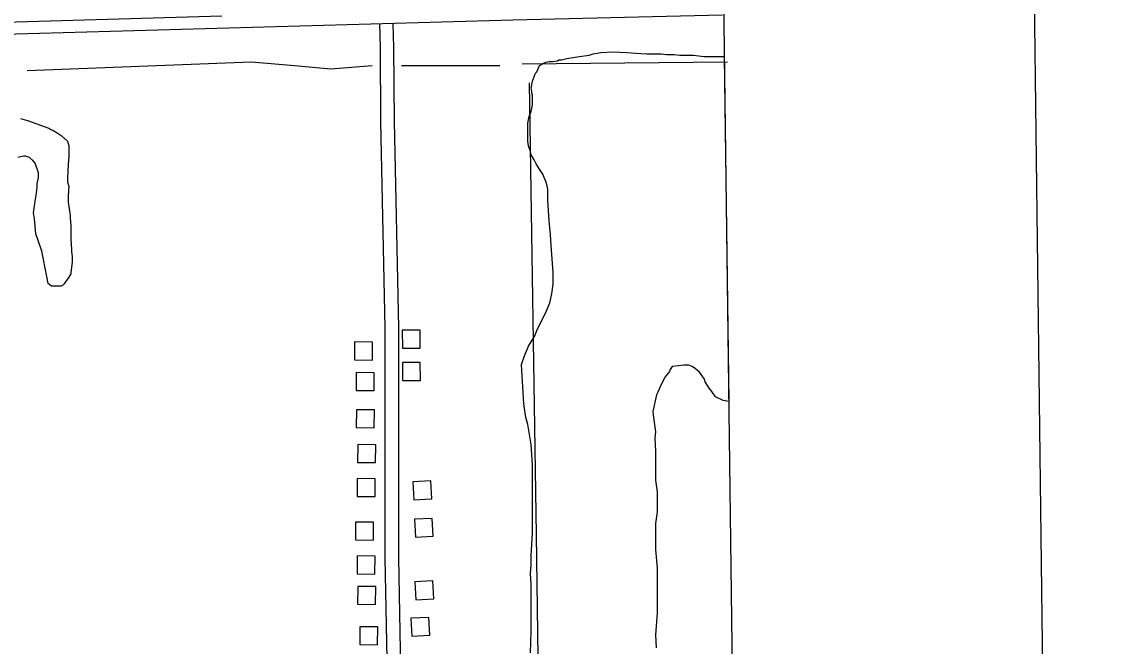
# Model space of a CAD drawing. Extents: x 3715084 to 3753216, y 488173 to 513963.
# Drawn here: x 3749373 to 3751792, y 500854 to 502249 of the extents above; entities that cross this region are included whole.
import ezdxf

# ---------------------------------------------------------------- set-up
doc = ezdxf.new("R2010")
doc.units = 0
for name, color, linetype in [('V-ANNO-SYMB', 7, 'Continuous'), ('V-BLDG-OTLN', 7, 'Continuous'), ('V-GRID-FRAM', 7, 'Continuous'), ('V-ROAD-CNTR', 7, 'Continuous'), ('V-SITE-VEGE', 7, 'Continuous'), ('V-TOPO-SHOR', 7, 'Continuous')]:
    doc.layers.add(name, color=color, linetype=linetype)

msp = doc.modelspace()

# ---------------------------------------------------------------- linework, layer by layer
at = {"layer": 'V-ANNO-SYMB'}
msp.add_lwpolyline([(3718711.2, 489415.9), (3751791.9, 489829.3), (3751505.5, 512744.1), (3718424.9, 512330.7), (3718711.2, 489415.9)], dxfattribs=at)
at = {"layer": 'V-BLDG-OTLN'}
for points in [[(3750223.5, 501519.9), (3750263.5, 501520.2), (3750263.2, 501560.2), (3750223.2, 501559.9)], [(3750156.3, 501493.4), (3750156.6, 501533.4), (3750116.6, 501533.8), (3750116.3, 501493.8)], [(3750223.8, 501447.8), (3750263.8, 501448.1), (3750263.5, 501488.1), (3750223.5, 501487.8)], [(3750160, 501425.1), (3750160.3, 501465.1), (3750120.3, 501465.5), (3750120, 501425.5)], [(3750160.4, 501342.3), (3750160.8, 501382.3), (3750120.8, 501382.6), (3750120.4, 501342.6)], [(3750163.4, 501264.4), (3750163.8, 501304.4), (3750123.8, 501304.7), (3750123.4, 501264.7)], [(3750162.3, 501188.4), (3750162.7, 501228.4), (3750122.7, 501228.7), (3750122.3, 501188.7)], [(3750247, 501221.3), (3750249.2, 501181.3), (3750289.1, 501183.5), (3750287, 501223.5)], [(3750158.5, 501091.2), (3750158.9, 501131.2), (3750118.9, 501131.6), (3750118.5, 501091.6)], [(3750250.4, 501137.7), (3750252.5, 501097.7), (3750292.5, 501099.9), (3750290.3, 501139.8)], [(3750162.1, 501015.5), (3750162.5, 501055.5), (3750122.5, 501055.9), (3750122.1, 501015.9)], [(3750163.4, 500947.5), (3750163.8, 500987.5), (3750123.8, 500987.9), (3750123.4, 500947.9)], [(3750251.5, 500998.1), (3750253.7, 500958.1), (3750293.6, 500960.3), (3750291.4, 501000.2)], [(3750242.3, 500916.6), (3750244.5, 500876.7), (3750284.4, 500878.8), (3750282.2, 500918.8)], [(3750168.1, 500857.5), (3750168.4, 500897.5), (3750128.4, 500897.9), (3750128.1, 500857.9)]]:
    msp.add_lwpolyline(points, close=True, dxfattribs=at)
at = {"layer": 'V-GRID-FRAM'}
msp.add_lwpolyline([(3719350.3, 493590.7), (3719130.8, 511772.1), (3750813.3, 512168.5), (3751048.6, 493987.2), (3719350.3, 493590.7)], dxfattribs=at)
at = {"layer": 'V-ROAD-CNTR'}
for points in [[(3750938.3, 502263.7), (3750470.1, 502252.7), (3749253.5, 502218.2), (3748393.3, 502196), (3747817.7, 502188.3), (3747368.4, 502187.8), (3746917.3, 502187), (3745893.9, 502187.4), (3745236.7, 502188.9), (3744755.4, 502189.1)], [(3750200.5, 500067.2), (3750196.7, 500236.8), (3750193.6, 500597.4), (3750185.2, 501051.6), (3750185.2, 501565.9), (3750175.6, 502025.6), (3750174.2, 502191.2), (3750172.8, 502244.3)], [(3750230.5, 500067.8), (3750226.7, 500237.3), (3750223.6, 500597.8), (3750215.2, 501051.9), (3750215.2, 501566.2), (3750205.6, 502026.1), (3750204.2, 502191.7), (3750202.8, 502245.1)]]:
    msp.add_lwpolyline(points, dxfattribs=at)
at = {"layer": 'V-SITE-VEGE'}
for p, q in [((3750591.2, 502166.6), (3750618.9, 502171.2)), ((3750618.9, 502171.2), (3750640.4, 502174.3)), ((3750640.4, 502174.3), (3750649.6, 502177.4)), ((3750649.6, 502177.4), (3750666.5, 502180.5)), ((3750666.5, 502180.5), (3750694.1, 502182)), ((3750694.1, 502182), (3750724.8, 502180.5)), ((3750724.8, 502180.5), (3750744.8, 502178.9)), ((3750744.8, 502178.9), (3750769.4, 502177.4)), ((3750769.4, 502177.4), (3750801.6, 502177.4)), ((3750801.6, 502177.4), (3750813.9, 502175.8)), ((3750813.9, 502175.8), (3750830.8, 502175.8)), ((3750830.8, 502175.8), (3750843.1, 502174.3)), ((3750843.1, 502174.3), (3750873.8, 502174.3)), ((3750873.8, 502174.3), (3750896.8, 502171.2)), ((3750896.8, 502171.2), (3750942.7, 502171.2)), ((3750942.7, 502171.2), (3750952.7, 501400.6)), ((3750523.6, 502137.5), (3750529.8, 502151.3)), ((3750529.8, 502151.3), (3750535.9, 502154.3)), ((3750535.9, 502154.3), (3750537.5, 502155.9)), ((3750537.5, 502155.9), (3750543.6, 502159)), ((3750543.6, 502159), (3750551.3, 502160.5)), ((3750551.3, 502160.5), (3750559, 502160.5)), ((3750559, 502160.5), (3750569.7, 502162)), ((3750569.7, 502162), (3750572.8, 502163.6)), ((3750572.8, 502163.6), (3750578.9, 502163.6)), ((3750578.9, 502163.6), (3750591.2, 502166.6)), ((3750514.4, 502116), (3750516, 502122.1)), ((3750516, 502122.1), (3750520.6, 502134.4)), ((3750520.6, 502134.4), (3750523.6, 502137.5)), ((3750511.4, 502100.6), (3750514.4, 502116)), ((3750512.9, 502094.5), (3750511.4, 502100.6)), ((3750512.9, 502089.9), (3750512.9, 502094.5)), ((3750514.4, 502085.2), (3750512.9, 502089.9)), ((3750514.4, 502063.7), (3750514.4, 502085.2)), ((3750506.8, 502037.6), (3750511.4, 502048.4)), ((3750511.4, 502048.4), (3750514.4, 502063.7)), ((3750503.7, 502022.3), (3750506.8, 502037.6)), ((3750503.7, 501982.4), (3750503.7, 502022.3)), ((3750505.2, 501971.6), (3750503.7, 501982.4)), ((3750509.8, 501959.3), (3750505.2, 501971.6)), ((3750511.4, 501951.6), (3750509.8, 501959.3)), ((3750517.5, 501940.9), (3750511.4, 501951.6)), ((3750522.1, 501931.7), (3750517.5, 501940.9)), ((3750529.8, 501919.4), (3750522.1, 501931.7)), ((3750537.5, 501908.6), (3750529.8, 501919.4)), ((3750545.1, 501888.7), (3750537.5, 501908.6)), ((3750548.2, 501874.9), (3750545.1, 501888.7)), ((3750548.2, 501850.3), (3750548.2, 501874.9)), ((3750551.3, 501804.2), (3750548.2, 501850.3)), ((3750554.4, 501773.5), (3750551.3, 501804.2)), ((3750555.9, 501748.9), (3750554.4, 501773.5)), ((3750560.5, 501689), (3750555.9, 501748.9)), ((3750560.5, 501662.9), (3750560.5, 501689)), ((3750557.4, 501641.4), (3750560.5, 501662.9)), ((3750552.8, 501621.5), (3750557.4, 501641.4)), ((3750543.6, 501600), (3750552.8, 501621.5)), ((3750525.2, 501563.1), (3750543.6, 501600)), ((3750505.2, 501524.7), (3750519, 501547.8)), ((3750519, 501547.8), (3750525.2, 501563.1)), ((3750496, 501503.2), (3750505.2, 501524.7)), ((3750489.9, 501483.3), (3750496, 501503.2)), ((3750494.5, 501395.7), (3750489.9, 501483.3)), ((3750820, 501467.9), (3750810.8, 501455.6)), ((3750821.6, 501472.5), (3750820, 501467.9)), ((3750826.2, 501478.7), (3750821.6, 501472.5)), ((3750840, 501480.2), (3750826.2, 501478.7)), ((3750852.3, 501481.7), (3750840, 501480.2)), ((3750863, 501481.7), (3750852.3, 501481.7)), ((3750870.7, 501478.7), (3750863, 501481.7)), ((3750878.4, 501474), (3750870.7, 501478.7)), ((3750887.6, 501466.4), (3750878.4, 501474)), ((3750810.8, 501455.6), (3750801.6, 501438.7)), ((3750898.3, 501451), (3750887.6, 501466.4)), ((3750899.9, 501444.9), (3750898.3, 501451)), ((3750909.1, 501431), (3750899.9, 501444.9)), ((3750793.9, 501421.8), (3750790.9, 501415.7)), ((3750801.6, 501438.7), (3750793.9, 501421.8)), ((3750915.2, 501423.4), (3750909.1, 501431)), ((3750922.9, 501411.1), (3750915.2, 501423.4)), ((3750499.1, 501365), (3750494.5, 501395.7)), ((3750790.9, 501415.7), (3750783.2, 501378.8)), ((3750939.8, 501403.4), (3750922.9, 501411.1)), ((3750952.7, 501400.6), (3750939.8, 501403.4)), ((3750783.2, 501378.8), (3750784.7, 501365)), ((3750503.7, 501349.7), (3750499.1, 501365)), ((3750511.4, 501305.1), (3750503.7, 501349.7)), ((3750784.7, 501365), (3750789.3, 501332.8)), ((3750789.3, 501332.8), (3750787.8, 501318.9)), ((3750514.4, 501259.1), (3750511.4, 501305.1)), ((3750787.8, 501318.9), (3750789.3, 501289.8)), ((3750789.3, 501289.8), (3750789.3, 501225.3)), ((3750514.4, 501107), (3750514.4, 501259.1)), ((3750789.3, 501225.3), (3750792.4, 501199.2)), ((3750792.4, 501199.2), (3750792.4, 501154.6)), ((3750792.4, 501154.6), (3750789.3, 501128.5)), ((3750511.4, 501056.3), (3750514.4, 501107)), ((3750789.3, 501128.5), (3750789.3, 501070.2)), ((3750511.4, 501036.4), (3750511.4, 501056.3)), ((3750789.3, 501070.2), (3750792.4, 501028.7)), ((3750509.8, 501016.4), (3750511.4, 501036.4)), ((3750511.4, 500991.9), (3750509.8, 501016.4)), ((3750792.4, 501028.7), (3750792.4, 500928.9)), ((3750511.4, 500887.4), (3750511.4, 500991.9)), ((3750792.4, 500928.9), (3750789.3, 500879.7)), ((3750509.8, 500839.8), (3750511.4, 500887.4)), ((3750789.3, 500879.7), (3750790.8, 500850.6))]:
    msp.add_line(p, q, dxfattribs=at)
msp.add_lwpolyline([(3749370.4, 502033), (3749385.7, 502028.4), (3749433.3, 502011.5), (3749437.9, 502008.5), (3749442.5, 502006.9), (3749451.8, 502000.8), (3749461, 501994.6), (3749474.8, 501982.4), (3749477.9, 501971.6), (3749477.9, 501948.6), (3749476.3, 501930.1), (3749474.8, 501901), (3749474.8, 501891.8), (3749477.9, 501881), (3749476.3, 501861), (3749476.3, 501845.7), (3749480.9, 501816.5), (3749480.9, 501810.4), (3749482.5, 501793.5), (3749482.5, 501764.3), (3749484, 501739.7), (3749484, 501735.1), (3749485.5, 501724.4), (3749485.5, 501712.1), (3749482.5, 501689), (3749482.5, 501686), (3749477.9, 501678.3), (3749467.1, 501662.9), (3749464, 501659.9), (3749461, 501658.3), (3749439.5, 501658.3), (3749431.8, 501664.5), (3749428.7, 501679.8), (3749418, 501736.7), (3749408.8, 501762.8), (3749404.2, 501775), (3749401.1, 501808.8), (3749399.5, 501822.6), (3749401.1, 501838), (3749405.7, 501867.2), (3749407.2, 501879.5), (3749407.2, 501887.1), (3749410.3, 501901), (3749410.3, 501907.1), (3749410.3, 501911.7), (3749402.6, 501933.2), (3749398, 501939.4), (3749390.3, 501945.5), (3749381.1, 501948.6), (3749376.5, 501948.6), (3749364.2, 501945.5)], dxfattribs=at)
at = {"layer": 'V-TOPO-SHOR'}
for p, q in [((3750221.4, 502151.4), (3750441.1, 502151.4)), ((3750491.2, 502155.3), (3750950, 502159.1))]:
    msp.add_line(p, q, dxfattribs=at)
for points in [[(3749819.9, 502261.2), (3748976.4, 502237.1), (3748928.3, 502231.1)], [(3749384.8, 502139.8), (3749886, 502159.1), (3749982.4, 502151.4), (3750063.3, 502143.7), (3750155.8, 502151.4)], [(3750506.7, 502112.8), (3750522.1, 501102.8), (3750537.5, 500008)]]:
    msp.add_lwpolyline(points, dxfattribs=at)

doc.saveas('drawing.dxf')
